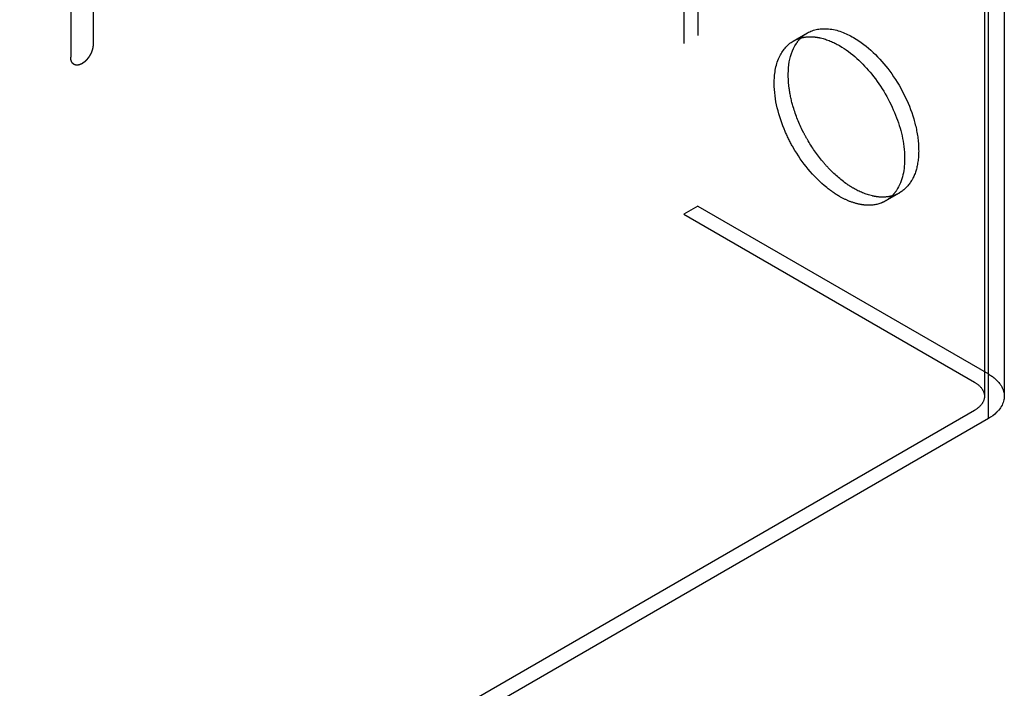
# Model space of a CAD drawing. Header units: inches. Extents: x 6 to 353, y 6 to 228.
# Tile 285 of 372: x 344.75 to 347.09, y 148.87 to 150.45. Entities that reach past the tile are written whole.
import ezdxf

# ---------------------------------------------------------------- set-up
doc = ezdxf.new("R2010")
doc.units = ezdxf.units.IN
doc.header["$LTSCALE"] = 19.946667
doc.header["$MEASUREMENT"] = 0
doc.linetypes.add('HIDDEN', pattern=[0.2, 0.1, -0.1])
doc.layers.get('0').update_dxf_attribs({"linetype": 'CONTINUOUS'})
for name, color, linetype in [('03_ALL_AXES', 7, 'CONTINUOUS'), ('08_ALL_COSMETICS', 7, 'CONTINUOUS'), ('DEFAULT_2', 7, 'HIDDEN')]:
    doc.layers.add(name, color=color, linetype=linetype)

msp = doc.modelspace()

# ---------------------------------------------------------------- linework, layer by layer
at = {"color": 7, "linetype": 'Continuous'}
for p, q in [((347.0874, 202.8028), (347.0874, 149.5595)), ((347.0496, 149.5069), (347.0496, 202.7836)), ((347.0496, 149.5069), (333.09, 141.4473))]:
    msp.add_line(p, q, dxfattribs=at)
for points, knots in [([(347.0874, 149.5595), (347.0874, 149.5567), (347.0862, 149.5448), (347.0802, 149.5338), (347.0744, 149.5269)], [0, 0, 0, 0, 0.237789, 1, 1, 1, 1]), ([(347.0744, 149.5269), (347.0728, 149.525), (347.0655, 149.5173), (347.0567, 149.5109), (347.0496, 149.5069)], [0, 0, 0, 0, 0.233799, 1, 1, 1, 1])]:
    msp.add_open_spline(points, degree=3, knots=knots, dxfattribs=at)
at = {"layer": '03_ALL_AXES', "color": 7, "linetype": 'HIDDEN'}
for p, q in [((346.5875, 150.4003), (346.6208, 150.4195)), ((346.806, 150.0219), (346.8393, 150.041))]:
    msp.add_line(p, q, dxfattribs=at)
for points in [[(346.6052, 150.4074), (346.6098, 150.4121), (346.6151, 150.4162), (346.6208, 150.4195)], [(346.5875, 150.4003), (346.5932, 150.4036), (346.5994, 150.4061), (346.6058, 150.4078)], [(346.5948, 150.3947), (346.5979, 150.3992), (346.6013, 150.4035), (346.6052, 150.4074)], [(346.832, 150.0467), (346.8289, 150.0421), (346.8255, 150.0378), (346.8216, 150.0339)], [(346.7209, 150.0209), (346.7126, 150.0242), (346.7045, 150.0282), (346.6968, 150.0327)], [(346.8216, 150.0339), (346.817, 150.0293), (346.8117, 150.0251), (346.806, 150.0219)], [(346.8393, 150.041), (346.8336, 150.0377), (346.8274, 150.0352), (346.821, 150.0336)]]:
    msp.add_open_spline(points, degree=3, dxfattribs=at)
for points, knots in [([(346.6208, 150.4195), (346.6355, 150.428), (346.6758, 150.4341), (346.7119, 150.4191), (346.73, 150.4087)], [0, 0, 0, 0, 0.449252, 1, 1, 1, 1]), ([(346.5423, 150.3003), (346.5423, 150.3211), (346.5473, 150.3599), (346.5728, 150.3918), (346.5875, 150.4003)], [0, 0, 0, 0, 0.55075, 1, 1, 1, 1]), ([(346.5873, 150.2444), (346.583, 150.2588), (346.5719, 150.3078), (346.575, 150.3648), (346.5948, 150.3947)], [0, 0, 0, 0, 0.294547, 1, 1, 1, 1]), ([(346.6058, 150.4078), (346.6083, 150.4084), (346.6187, 150.4107), (346.6296, 150.4108), (346.6377, 150.41)], [0, 0, 0, 0, 0.240912, 1, 1, 1, 1]), ([(346.6377, 150.41), (346.6425, 150.4096), (346.6632, 150.406), (346.6828, 150.3975), (346.6968, 150.3895)], [0, 0, 0, 0, 0.230689, 1, 1, 1, 1]), ([(346.73, 150.4087), (346.7638, 150.3892), (346.8232, 150.3301), (346.8698, 150.239), (346.8856, 150.1616), (346.8844, 150.1102), (346.87, 150.0676), (346.8502, 150.0473), (346.8393, 150.041)], [0, 0, 0, 0, 0.269911, 0.561325, 0.695467, 0.813134, 0.912848, 1, 1, 1, 1]), ([(346.6968, 150.3895), (346.7263, 150.3724), (346.7798, 150.3223), (346.8334, 150.2296), (346.8576, 150.1332), (346.8467, 150.0689), (346.832, 150.0467)], [0, 0, 0, 0, 0.257566, 0.539823, 0.798553, 1, 1, 1, 1]), ([(346.5875, 150.148), (346.5804, 150.1603), (346.5565, 150.2078), (346.5423, 150.2612), (346.5423, 150.3003)], [0, 0, 0, 0, 0.267186, 1, 1, 1, 1]), ([(346.6208, 150.1672), (346.6172, 150.1734), (346.6039, 150.1981), (346.5932, 150.2243), (346.5873, 150.2444)], [0, 0, 0, 0, 0.254167, 1, 1, 1, 1]), ([(346.6709, 150.0996), (346.6662, 150.1046), (346.6475, 150.1256), (346.6314, 150.1488), (346.6208, 150.1672)], [0, 0, 0, 0, 0.24482, 1, 1, 1, 1]), ([(346.6968, 150.0327), (346.6862, 150.0388), (346.6425, 150.0695), (346.6081, 150.1124), (346.5875, 150.148)], [0, 0, 0, 0, 0.22877, 1, 1, 1, 1]), ([(346.73, 150.0519), (346.7249, 150.0548), (346.7034, 150.0685), (346.6842, 150.0855), (346.6709, 150.0996)], [0, 0, 0, 0, 0.234679, 1, 1, 1, 1]), ([(346.7891, 150.0313), (346.7843, 150.0318), (346.7636, 150.0353), (346.744, 150.0438), (346.73, 150.0519)], [0, 0, 0, 0, 0.230689, 1, 1, 1, 1]), ([(346.7559, 150.0121), (346.7531, 150.0124), (346.7411, 150.0141), (346.7295, 150.0176), (346.7209, 150.0209)], [0, 0, 0, 0, 0.237843, 1, 1, 1, 1]), ([(346.806, 150.0219), (346.8024, 150.0198), (346.7868, 150.0124), (346.7689, 150.0108), (346.7559, 150.0121)], [0, 0, 0, 0, 0.240585, 1, 1, 1, 1]), ([(346.821, 150.0336), (346.8185, 150.0329), (346.8081, 150.0307), (346.7972, 150.0305), (346.7891, 150.0313)], [0, 0, 0, 0, 0.240912, 1, 1, 1, 1])]:
    msp.add_open_spline(points, degree=3, knots=knots, dxfattribs=at)
at = {"layer": '08_ALL_COSMETICS', "color": 7, "linetype": 'HIDDEN'}
for p, q in [((344.9287, 151.352), (344.9287, 150.3926)), ((344.8756, 151.3213), (344.8756, 150.362))]:
    msp.add_line(p, q, dxfattribs=at)
msp.add_open_spline([(344.9287, 150.3926), (344.9286, 150.3915), (344.9285, 150.39), (344.9283, 150.3882), (344.9282, 150.3871), (344.9282, 150.3863), (344.928, 150.3855), (344.9277, 150.3844), (344.9274, 150.383), (344.9271, 150.3817), (344.9268, 150.3806), (344.9267, 150.3798), (344.9264, 150.3789), (344.926, 150.3778), (344.9254, 150.3764), (344.925, 150.375), (344.9245, 150.3739), (344.9243, 150.3731), (344.9238, 150.3722), (344.9233, 150.3711), (344.9226, 150.3698), (344.9219, 150.3684), (344.9213, 150.3673), (344.9209, 150.3664), (344.9204, 150.3657), (344.9197, 150.3647), (344.9189, 150.3634), (344.9181, 150.3621), (344.9174, 150.3611), (344.9169, 150.3603), (344.9163, 150.3597), (344.9156, 150.3587), (344.9146, 150.3576), (344.9137, 150.3565), (344.9129, 150.3556), (344.9124, 150.3548), (344.9117, 150.3543), (344.9109, 150.3535), (344.9099, 150.3526), (344.9088, 150.3516), (344.908, 150.3509), (344.9074, 150.3502), (344.9067, 150.3498), (344.9059, 150.3492), (344.9048, 150.3485), (344.9037, 150.3477), (344.9029, 150.3472), (344.9025, 150.3469), (344.9021, 150.3466), (344.9018, 150.3465), (344.9014, 150.3463), (344.9006, 150.3459), (344.8996, 150.3454), (344.8985, 150.345), (344.8978, 150.3446), (344.8973, 150.3444), (344.897, 150.3442), (344.8967, 150.3442), (344.8963, 150.3441), (344.8956, 150.3439), (344.8945, 150.3437), (344.8935, 150.3435), (344.8928, 150.3433), (344.8924, 150.3432), (344.892, 150.3431), (344.8918, 150.3431), (344.8914, 150.3431), (344.8907, 150.3432), (344.8898, 150.3432), (344.8888, 150.3432), (344.8881, 150.3433), (344.8878, 150.3433), (344.8875, 150.3433), (344.8872, 150.3434), (344.8869, 150.3435), (344.8863, 150.3437), (344.8854, 150.344), (344.8846, 150.3444), (344.884, 150.3446), (344.8837, 150.3447), (344.8834, 150.3448), (344.8832, 150.345), (344.8829, 150.3452), (344.8824, 150.3456), (344.8818, 150.3461), (344.8811, 150.3467), (344.8806, 150.3471), (344.8803, 150.3473), (344.8801, 150.3475), (344.88, 150.3478), (344.8798, 150.3481), (344.8794, 150.3486), (344.8789, 150.3494), (344.8784, 150.3502), (344.878, 150.3508), (344.8778, 150.3511), (344.8777, 150.3513), (344.8776, 150.3517), (344.8774, 150.3521), (344.8772, 150.3528), (344.8769, 150.3538), (344.8766, 150.3548), (344.8764, 150.3555), (344.8763, 150.3559), (344.8761, 150.3562), (344.8761, 150.3566), (344.8761, 150.357), (344.876, 150.3579), (344.8759, 150.3591), (344.8758, 150.3605), (344.8757, 150.3615), (344.8756, 150.362)], degree=3, knots=[0, 0, 0, 0, 0.03125, 0.046875, 0.054688, 0.0625, 0.070312, 0.078125, 0.09375, 0.109375, 0.117188, 0.125, 0.132812, 0.140625, 0.15625, 0.171875, 0.179688, 0.1875, 0.195312, 0.203125, 0.21875, 0.234375, 0.242188, 0.25, 0.257812, 0.265625, 0.28125, 0.296875, 0.304688, 0.3125, 0.320312, 0.328125, 0.34375, 0.359375, 0.367188, 0.375, 0.382812, 0.390625, 0.40625, 0.421875, 0.429688, 0.4375, 0.445312, 0.453125, 0.46875, 0.484375, 0.492188, 0.496094, 0.5, 0.503906, 0.507812, 0.515625, 0.53125, 0.546875, 0.554688, 0.558594, 0.5625, 0.566406, 0.570312, 0.578125, 0.59375, 0.609375, 0.617188, 0.621094, 0.625, 0.628906, 0.632812, 0.640625, 0.65625, 0.671875, 0.679688, 0.683594, 0.6875, 0.691406, 0.695312, 0.703125, 0.71875, 0.734375, 0.742188, 0.746094, 0.75, 0.753906, 0.757812, 0.765625, 0.78125, 0.796875, 0.804688, 0.808594, 0.8125, 0.816406, 0.820312, 0.828125, 0.84375, 0.859375, 0.867188, 0.871094, 0.875, 0.878906, 0.882812, 0.890625, 0.90625, 0.921875, 0.929688, 0.933594, 0.9375, 0.941406, 0.945312, 0.953125, 0.96875, 0.984375, 1, 1, 1, 1], dxfattribs=at)
at = {"layer": 'DEFAULT_2', "color": 7, "linetype": 'HIDDEN'}
for p, q in [((347.0404, 202.8363), (347.0404, 149.5595)), ((346.3616, 152.4083), (346.3616, 150.0094)), ((346.3284, 152.3891), (346.3284, 149.9902)), ((346.3616, 150.0094), (346.3284, 149.9902)), ((346.3616, 150.0094), (347.0496, 149.6122)), ((346.3284, 149.9902), (347.0164, 149.593)), ((347.0164, 149.526), (333.0567, 141.4665))]:
    msp.add_line(p, q, dxfattribs=at)
for points, knots in [([(347.0496, 149.6122), (347.0603, 149.606), (347.0786, 149.592), (347.0874, 149.5696), (347.0874, 149.5595)], [0, 0, 0, 0, 0.55076, 1, 1, 1, 1]), ([(347.0164, 149.593), (347.0232, 149.5891), (347.0348, 149.5801), (347.0404, 149.5659), (347.0404, 149.5595)], [0, 0, 0, 0, 0.550026, 1, 1, 1, 1]), ([(347.0404, 149.5595), (347.0404, 149.5531), (347.0348, 149.5389), (347.0232, 149.5299), (347.0164, 149.526)], [0, 0, 0, 0, 0.449975, 1, 1, 1, 1])]:
    msp.add_open_spline(points, degree=3, knots=knots, dxfattribs=at)

doc.saveas('drawing.dxf')
